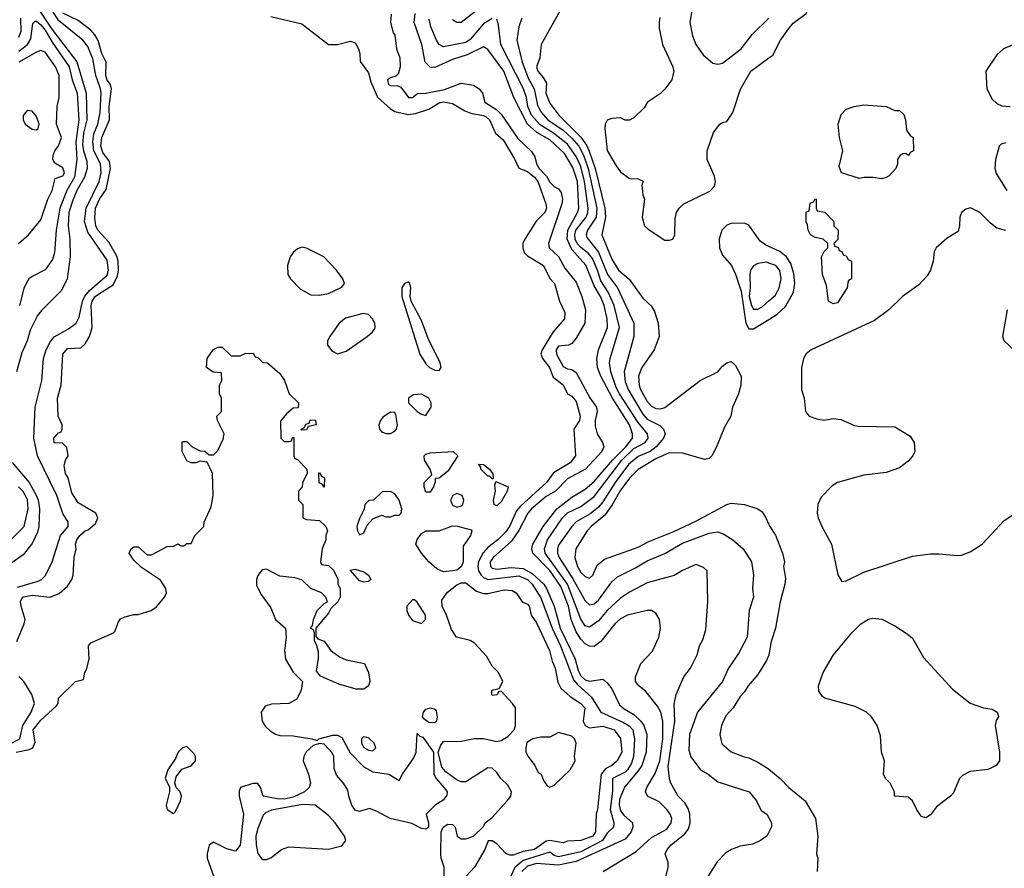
# Model space of a CAD drawing. Header units: inches. Extents: x 1793402 to 1900366, y 320852 to 470679.
# Tile 500 of 604: x 1886614 to 1891064, y 385024 to 388863. Entities that reach past the tile are written whole.
import ezdxf

# ---------------------------------------------------------------- set-up
doc = ezdxf.new("R2010")
doc.units = ezdxf.units.IN
doc.header["$MEASUREMENT"] = 0
doc.layers.add('B8388', color=7, linetype='Continuous')
doc.layers.add('B8398', color=7, linetype='Continuous')

msp = doc.modelspace()

# ---------------------------------------------------------------- linework, layer by layer
at = {"layer": 'B8388', "color": 4}
for points, elevation in [([(1889664.7, 388975.3), (1889642.8, 388850), (1889654.8, 388790), (1889670.8, 388750), (1889703.5, 388703.5), (1889746.4, 388666.4), (1889770, 388661), (1889790, 388666), (1889875.3, 388730), (1889924.1, 388795.9), (1890000, 388868.8)], 228), ([(1886690, 388924), (1886759.8, 388819.8), (1886872.6, 388672.6), (1886914.3, 388530), (1886917.5, 388410), (1886902.8, 388350), (1886898.1, 388298.1), (1886902, 388270), (1886917.4, 388222.6), (1886918.7, 388190), (1886907.1, 388150), (1886873.1, 388090), (1886854.1, 388045.9), (1886836.5, 387990), (1886833.6, 387930), (1886841.5, 387870), (1886843, 387790), (1886829.5, 387690), (1886802.7, 387637.3), (1886712.5, 387547.5), (1886695.2, 387524.8), (1886661.1, 387458.9), (1886648.2, 387410), (1886624.2, 387355.8), (1886599.7, 387270)], 204), ([(1886603.8, 386296.2), (1886697.6, 386322.4), (1886712.3, 386330), (1886731.1, 386348.9), (1886761.6, 386410), (1886798.7, 386530), (1886832.7, 386570), (1886832.7, 386590), (1886809.7, 386629.7), (1886781.7, 386710), (1886694.7, 386890), (1886678, 386970), (1886684.7, 387110), (1886715.1, 387230), (1886722.6, 387330), (1886734, 387370), (1886753, 387407), (1886770, 387428.2), (1886835.6, 387464.4), (1886869.7, 387490.3), (1886883.3, 387516.7), (1886897.4, 387590), (1886908.5, 387611.5), (1886930, 387638.3), (1887010, 387706.7), (1887016, 387730), (1887010, 387775.1), (1886921.5, 387901.5), (1886907.8, 387950), (1886914.8, 388010), (1886972.8, 388130), (1886982.6, 388170), (1886980.2, 388210), (1886949.3, 388270), (1886944.4, 388310), (1886950, 388345.5), (1886967.7, 388390), (1886978, 388442), (1886982.2, 388530), (1886978.8, 388550), (1886958.5, 388610), (1886945.5, 388685.5), (1886921.8, 388741.8), (1886899.7, 388770), (1886790, 388858.2), (1886745.6, 388930)], 196), ([(1889070, 388928.7), (1888971, 388750), (1888964.9, 388690), (1888950.6, 388650), (1888955.5, 388630), (1888980.7, 388600.7), (1888994.9, 388574.9), (1888992.2, 388530), (1889010, 388485.5), (1889050.3, 388430), (1889150.7, 388330.7), (1889175.3, 388295.3), (1889187.3, 388267.3), (1889214.5, 388190), (1889259.2, 388010), (1889261.3, 387970), (1889244.9, 387890), (1889290, 387779.1), (1889321.3, 387730), (1889368.9, 387688.9), (1889430, 387602.8), (1889468.1, 387568.1), (1889483.4, 387543.4), (1889499.1, 387490), (1889504.9, 387430), (1889482, 387370), (1889426.4, 387290), (1889410.3, 387250), (1889413.4, 387210), (1889420.3, 387190), (1889450, 387135.5), (1889470, 387114.9), (1889490, 387104.4), (1889510, 387103.1), (1889530, 387108.4), (1889690, 387230.4), (1889769, 387270), (1889790, 387296), (1889810, 387311), (1889830, 387316), (1889838, 387310), (1889850, 387298), (1889874.8, 387250), (1889873.4, 387210), (1889863, 387170), (1889835.5, 387110), (1889827.7, 387070), (1889800.3, 387019.7), (1889763.8, 386930), (1889742, 386890), (1889730, 386878), (1889710, 386874), (1889610, 386902), (1889550, 386903.5), (1889490, 386876.4), (1889410, 386828), (1889372, 386790), (1889330, 386735.1), (1889291.8, 386668.2), (1889258.2, 386621.8), (1889196.3, 386570), (1889179.1, 386550), (1889127.7, 386470), (1889123, 386430), (1889135.5, 386390), (1889150, 386362), (1889170, 386344), (1889190, 386336), (1889204, 386350), (1889224.8, 386395.2), (1889257, 386423), (1889410, 386477.1), (1889457.1, 386502.9), (1889570, 386547), (1889670, 386594.4), (1889809.6, 386670.4), (1889830, 386676.3), (1889890.5, 386670.5), (1889950, 386650.8), (1889970, 386636), (1889986.8, 386610), (1890000, 386579.3)], 216), ([(1886600.7, 386050), (1886635.1, 386130), (1886638.5, 386150), (1886621.7, 386210), (1886618, 386230), (1886621.3, 386238.7), (1886630, 386252.4), (1886670, 386259.5), (1886750, 386250.6), (1886792.1, 386267.9), (1886830, 386301), (1886849.2, 386330), (1886856, 386350), (1886861.2, 386430), (1886869.2, 386470), (1886866.6, 386490), (1886872.7, 386510), (1886886.6, 386530), (1886910, 386550.6), (1886924.1, 386555.9), (1886956.5, 386583.5), (1886968, 386610), (1886958, 386630), (1886878, 386678), (1886850, 386722), (1886834, 386790), (1886821.2, 386810), (1886815.3, 386844.7), (1886822, 386870), (1886834, 386890), (1886827.3, 386927.3), (1886807.3, 386947.3), (1886770, 386948), (1886768.7, 386970), (1886790, 386994), (1886802, 386998), (1886806, 387010), (1886806, 387030), (1886788.7, 387070), (1886785.2, 387150), (1886801.2, 387210), (1886809.2, 387350), (1886830, 387374.8), (1886890, 387378.8), (1886910, 387396), (1886929.5, 387430), (1886942.4, 387470), (1886938, 387570), (1886941.7, 387590), (1886955.1, 387610), (1886970, 387621.7), (1887037, 387663), (1887056.4, 387703.6), (1887060.4, 387730), (1887059.1, 387770), (1887053.1, 387793.1), (1887016.8, 387856.8), (1886967.1, 387910), (1886958.9, 387930), (1886953.8, 387966.2), (1886957.4, 388010), (1886974.7, 388050), (1887005.1, 388094.9), (1887024.4, 388190), (1887020.5, 388220.5), (1886990, 388262), (1886980.5, 388290), (1886985.4, 388330), (1887020.5, 388410), (1887018.3, 388470), (1887029.6, 388549.6), (1887024.5, 388570), (1887010, 388589.3), (1887003, 388610), (1887005.1, 388670), (1886986, 388710), (1886968.2, 388768.2), (1886953.6, 388793.6), (1886935.3, 388815.3), (1886879.3, 388859.3), (1886810, 388892.7)], 192), ([(1888292.8, 388887.2), (1888290.7, 388850), (1888302.8, 388802.8), (1888310, 388792), (1888317.3, 388730), (1888332, 388690), (1888334, 388650), (1888324.5, 388615.5), (1888313.7, 388606.3), (1888290, 388599.3), (1888276, 388590), (1888281, 388570), (1888290, 388564.9), (1888323.5, 388563.5), (1888336.8, 388556.8), (1888370.9, 388510.9), (1888390, 388510.8), (1888412, 388528), (1888450.4, 388530.4), (1888533.6, 388546.4), (1888610, 388575.3), (1888665.8, 388565.8), (1888690.3, 388550.3), (1888706, 388530), (1888716, 388490), (1888770, 388454.4), (1888790, 388434.9), (1888865.2, 388325.2), (1888927, 388267), (1888942.4, 388242.4), (1888950.4, 388210), (1888962.6, 388190), (1888995.2, 388155.2), (1889010, 388127.7), (1889030, 388108.2), (1889050, 388098), (1889061.4, 388081.4), (1889067.4, 388050), (1889064, 388030), (1889004, 387850), (1889007.3, 387830), (1889050, 387792.2), (1889078.3, 387738.3), (1889130, 387674.9), (1889155.2, 387610), (1889171.3, 387550), (1889168.5, 387490), (1889130, 387422), (1889110, 387398), (1889094, 387390), (1889050, 387385.2), (1889039.1, 387370), (1889040.5, 387350), (1889070, 387293.4), (1889090, 387283.8), (1889110, 387280.7), (1889130, 387266.8), (1889191.5, 387151.5), (1889220.4, 387110), (1889223.8, 387090), (1889214.9, 387050), (1889214.9, 387025.1), (1889224.2, 386990), (1889248.4, 386950), (1889253.7, 386930), (1889246, 386910), (1889171.7, 386830), (1889090, 386786), (1889036, 386730), (1888993.9, 386706.1), (1888927.4, 386650), (1888910.3, 386630), (1888870, 386551.6), (1888836.6, 386503.4), (1888754.4, 386430), (1888741.3, 386410), (1888741.6, 386390), (1888750, 386382.4), (1888770, 386378), (1888835.7, 386384.3), (1888890, 386379.7), (1888930, 386357.6), (1888982.8, 386310), (1888995.9, 386290), (1889030, 386210.4), (1889057.4, 386110), (1889124.5, 385970), (1889138.6, 385918.6), (1889150, 385895.3), (1889170, 385877.3), (1889190, 385870.3), (1889250, 385879.3), (1889255.4, 385875.4), (1889270, 385863.8), (1889290, 385835.5), (1889324.5, 385764.5), (1889345.8, 385745.8), (1889390, 385719.6), (1889421.1, 385690), (1889435.6, 385670), (1889449.1, 385630), (1889445, 385550), (1889425.3, 385490), (1889410, 385465.4), (1889348, 385392), (1889325, 385335), (1889323.2, 385310), (1889330, 385283.8), (1889344.1, 385264.1), (1889384.4, 385230), (1889385.3, 385210), (1889378, 385190), (1889350, 385155.8), (1889130, 385055.3), (1889050, 385038.7), (1888950, 385046.5), (1888910, 385033.6), (1888883.6, 385010)], 196), ([(1889251.3, 385010), (1889399.8, 385100.2), (1889470, 385163), (1889539.1, 385200.9), (1889559.3, 385230), (1889561.6, 385250), (1889554.4, 385270), (1889539.3, 385290), (1889504.4, 385324.4), (1889451, 385350), (1889442, 385370), (1889448.5, 385390), (1889486.6, 385453.4), (1889507, 385510), (1889520.7, 385610), (1889521.5, 385690), (1889511.7, 385730), (1889497.1, 385757.1), (1889444.5, 385824.5), (1889412, 385850), (1889398, 385870), (1889398, 385890), (1889422, 385950), (1889473.7, 386006.3), (1889502.8, 386070), (1889511, 386110), (1889506, 386150), (1889490, 386178), (1889470, 386190.8), (1889450, 386190.8), (1889362, 386170), (1889330, 386153), (1889303.7, 386130), (1889240.9, 386050), (1889210, 386028.2), (1889190, 386028.4), (1889170, 386040.3), (1889150, 386061.1), (1889130, 386094.4), (1889106.8, 386150), (1889094.3, 386210), (1889059.3, 386299.3), (1889010.7, 386370.7), (1888932.9, 386450), (1888928.9, 386470), (1888933.1, 386490), (1888979.6, 386570), (1889041.7, 386650), (1889110, 386703.5), (1889170, 386739.7), (1889210, 386773.3), (1889293.4, 386870), (1889354, 386930), (1889383.2, 386970), (1889384.4, 386990), (1889370.2, 387030), (1889294.2, 387150), (1889240.8, 387250), (1889225, 387290), (1889223.2, 387330), (1889230, 387369), (1889270.3, 387470), (1889269, 387510), (1889255.8, 387570), (1889239.7, 387610), (1889210, 387659.3), (1889172.5, 387752.5), (1889110, 387822.6), (1889088.6, 387870), (1889091.1, 387910), (1889135.3, 387990), (1889140.7, 388010), (1889135.2, 388130), (1889114.1, 388194.1), (1889076.8, 388256.8), (1889010, 388318.5), (1888951.6, 388351.6), (1888910, 388390.3), (1888847.8, 388510), (1888802.3, 388630), (1888730, 388727.7), (1888710, 388739.1), (1888636.9, 388703.1), (1888570, 388682.3), (1888490, 388646.4), (1888470, 388648.2), (1888446.4, 388670), (1888431.8, 388750), (1888397.4, 388850), (1888402, 388890)], 204), ([(1888570, 388862.8), (1888590, 388850.8), (1888610, 388850.7), (1888690, 388912.4)], 212), ([(1886610, 388782.7), (1886621.3, 388810), (1886619, 388870)], 204), ([(1886610, 388720.8), (1886650.3, 388750), (1886664.7, 388775.3), (1886674.4, 388845.6), (1886684.9, 388855.1), (1886690, 388856.2), (1886710, 388839.7), (1886730, 388815.4), (1886761.1, 388761.1), (1886837.2, 388650), (1886851, 388590), (1886874.7, 388530), (1886881.5, 388410), (1886867.4, 388310), (1886872.4, 388230), (1886862.2, 388150), (1886827.2, 388090), (1886795.1, 388010), (1886778.7, 387910), (1886771.6, 387810), (1886762.5, 387777.5), (1886730, 387731), (1886670, 387701), (1886655.3, 387690), (1886644, 387670), (1886633.6, 387646.4), (1886614, 387570)], 208), ([(1887750, 388876.3), (1887890, 388844), (1888010, 388751), (1888050, 388750.8), (1888110, 388764.7), (1888130, 388758), (1888146, 388730), (1888151.3, 388710), (1888152.7, 388672.7), (1888190, 388622), (1888200.9, 388580.9), (1888232, 388512), (1888290, 388459.1), (1888310, 388447.3), (1888370, 388434.4), (1888402.5, 388437.5), (1888462.7, 388457.3), (1888510, 388486), (1888530.4, 388490.4), (1888570, 388484), (1888626.8, 388450), (1888657.8, 388437.8), (1888710, 388429), (1888722.7, 388422.7), (1888737.4, 388410), (1888764.9, 388350), (1888798.9, 388318.9), (1888852.4, 388230), (1888870, 388191), (1888910, 388176.4), (1888940.4, 388150), (1888955.3, 388130), (1888992.7, 388030), (1888994.9, 388010), (1888987.3, 387990), (1888948.6, 387951.4), (1888897.1, 387870), (1888888.2, 387850), (1888888, 387830), (1888894.8, 387810), (1888910, 387794.8), (1888981, 387750), (1889010, 387691.3), (1889030.8, 387670), (1889054, 387590), (1889077.5, 387537.5), (1889076.3, 387510), (1889024.9, 387450), (1888976, 387370), (1888970.3, 387350), (1888977.6, 387330), (1889008, 387290), (1889025.5, 387245.5), (1889070, 387210.6), (1889090.4, 387170.4), (1889110, 387160.5), (1889130, 387136), (1889147.7, 387070), (1889144, 387050), (1889118.8, 387010), (1889126.8, 386890), (1889102.4, 386857.6), (1889027.1, 386812.9), (1888994.8, 386770), (1888877, 386663), (1888859.4, 386640.6), (1888828.2, 386570), (1888810, 386544.5), (1888775.5, 386510), (1888730, 386475.6), (1888708.3, 386451.7), (1888687.4, 386412.6), (1888684.4, 386390), (1888687.9, 386370), (1888700.3, 386350), (1888710, 386339.5), (1888730, 386330.3), (1888870, 386347.9), (1888910, 386331.3), (1888930.3, 386310), (1888970, 386247.7), (1889020.7, 386110), (1889058.5, 386030), (1889117.2, 385877.2), (1889135.2, 385855.2), (1889198.4, 385798.4), (1889240.5, 385730), (1889343.5, 385683.5), (1889368.2, 385668.2), (1889384.9, 385650), (1889392.7, 385610), (1889389, 385530), (1889380, 385500), (1889361.1, 385470), (1889350, 385458.9), (1889293.4, 385430), (1889292.9, 385372.9), (1889283.2, 385290), (1889299.3, 385230), (1889297.3, 385210), (1889270, 385182.7), (1889248.5, 385150), (1889150, 385099.3), (1889050, 385076.9), (1889030, 385082.9), (1889010, 385097), (1888890, 385059.8), (1888852.2, 385027.8), (1888824.4, 384970)], 192), ([(1888750, 388867.3), (1888710, 388843), (1888650, 388773), (1888630, 388759.5), (1888530, 388739.1), (1888510, 388750.8), (1888498, 388770), (1888473, 388830), (1888465.1, 388865.1)], 208), ([(1889521, 384930), (1889544.7, 385030), (1889544.7, 385050), (1889532, 385090), (1889541, 385110), (1889558.8, 385130), (1889620.4, 385179.6), (1889636.4, 385203.6), (1889644.9, 385230), (1889643, 385270), (1889635.2, 385295.2), (1889620.5, 385320.5), (1889590, 385351), (1889557.3, 385410), (1889550.5, 385430.5), (1889545.3, 385485.3), (1889575.3, 385690), (1889572.8, 385767.2), (1889580.7, 385810), (1889616, 385890), (1889646, 385930), (1889676, 385990), (1889686, 386030), (1889702, 386058), (1889715.3, 386104.7), (1889724.7, 386230), (1889722, 386370), (1889705.4, 386385.4), (1889670, 386398), (1889610, 386371), (1889572, 386348), (1889450, 386314.9), (1889370, 386273), (1889330, 386245.5), (1889270, 386190.4), (1889230, 386143.8), (1889190, 386115.5), (1889170, 386120.5), (1889150, 386150.6), (1889090.2, 386310), (1888988.9, 386450), (1888985.7, 386470), (1888999.5, 386510), (1889067, 386610), (1889090, 386632.6), (1889150, 386660.5), (1889210, 386706), (1889334.9, 386870), (1889390, 386922.4), (1889441.6, 386950), (1889454.9, 386970), (1889452, 386990), (1889410, 387040.3), (1889324.7, 387170), (1889310, 387199.1), (1889285.7, 387270), (1889279.3, 387310), (1889282.4, 387330), (1889324.9, 387470), (1889300.8, 387570), (1889274, 387630), (1889241.2, 387681.2), (1889226.2, 387730), (1889202.9, 387782.9), (1889185.5, 387805.5), (1889150, 387831.8), (1889134.3, 387850), (1889124.7, 387870), (1889122.9, 387890), (1889128.3, 387910), (1889174.9, 387970), (1889182.4, 387990), (1889183.6, 388010), (1889167.1, 388130), (1889150, 388199.1), (1889130, 388244.4), (1889090, 388299), (1889027.4, 388350), (1888967, 388387), (1888928, 388430), (1888911.3, 388470), (1888904.9, 388510), (1888891.5, 388550), (1888788.7, 388750), (1888777.6, 388837.6), (1888770, 388864.7)], 208), ([(1888883, 388870), (1888870.5, 388829.5), (1888861.6, 388770), (1888885.3, 388670), (1888914.3, 388594.3), (1888939.1, 388550), (1888955.2, 388475.2), (1888970, 388446), (1889001.3, 388410), (1889070, 388362.4), (1889110, 388326.7), (1889141.8, 388290), (1889163, 388250), (1889183.2, 388190), (1889222.3, 388010), (1889219.2, 387970), (1889181.1, 387910), (1889173.7, 387890), (1889177.2, 387877.2), (1889230.9, 387810.9), (1889271.6, 387710), (1889316.5, 387650), (1889390.5, 387490), (1889390.5, 387430), (1889345.7, 387270), (1889350, 387226.8), (1889364, 387190), (1889430, 387078.7), (1889450, 387056.5), (1889507, 387027), (1889524, 387010), (1889530.8, 386990), (1889523.8, 386970), (1889490.4, 386930), (1889463.8, 386910), (1889410, 386886.6), (1889366.3, 386850), (1889305.5, 386770), (1889250, 386681.6), (1889230, 386658), (1889191.8, 386628.2), (1889130, 386591.3), (1889110.4, 386570), (1889050, 386485.2), (1889044.6, 386470), (1889044.6, 386450), (1889053.1, 386430), (1889114.1, 386334.1), (1889170, 386234), (1889190, 386215.5), (1889210, 386220.5), (1889230, 386237.1), (1889290, 386320.7), (1889316.6, 386343.4), (1889397.1, 386382.9), (1889450, 386414.9), (1889530, 386448), (1889610, 386494.4), (1889730, 386540.5), (1889770, 386545.5), (1889796.1, 386536.1), (1889838, 386510), (1889884.7, 386470), (1889921, 386410), (1889930.8, 386350), (1889926.8, 386290), (1889930.8, 386250), (1889910.7, 386190), (1889902.8, 386070), (1889863.4, 385996.6), (1889817.3, 385930), (1889790.4, 385869.6), (1889677.3, 385730), (1889642, 385630), (1889638, 385558), (1889647.9, 385527.9), (1889690.5, 385470.5), (1889726, 385450), (1889770, 385414.8), (1889911.3, 385370), (1889944.7, 385330), (1889965.4, 385285.4), (1889991.3, 385270), (1890000, 385253.2)], 212), ([(1889507.9, 388872.1), (1889504, 388850), (1889504.5, 388824.5), (1889518.8, 388750), (1889566.8, 388650), (1889570.6, 388629.4), (1889561, 388590), (1889530, 388548.7), (1889510.6, 388529.4), (1889452, 388490), (1889436.9, 388463.1), (1889390, 388418), (1889370, 388408.7), (1889350, 388408.7), (1889330, 388418), (1889290, 388415.3), (1889270, 388408), (1889261, 388390), (1889258.8, 388370), (1889270, 388271.3), (1889310, 388201), (1889330, 388174.8), (1889370, 388144.7), (1889410, 388142), (1889431.6, 388131.6), (1889425.4, 388114.6), (1889431, 388070), (1889438.8, 388050), (1889426.8, 387970), (1889438, 387930), (1889454.4, 387914.4), (1889530, 387864.7), (1889550, 387864.7), (1889566, 387870), (1889575.3, 387890), (1889576.4, 387963.6), (1889582, 387990), (1889595.3, 388010), (1889615.3, 388030), (1889733.8, 388086.2), (1889754, 388110), (1889759, 388130), (1889754.6, 388154.6), (1889722, 388230), (1889722, 388270), (1889750, 388352), (1889778, 388390), (1889790, 388398), (1889810, 388402), (1889837.2, 388442.8), (1889872.1, 388547.9), (1889919, 388630), (1890000, 388689.4)], 224), ([(1886609.4, 387850.6), (1886654, 387890), (1886710, 387958), (1886742, 388050), (1886760.7, 388090), (1886775.3, 388144.7), (1886810, 388156), (1886817, 388170), (1886810, 388193.2), (1886773.6, 388213.6), (1886764, 388230), (1886765.2, 388250), (1886773.2, 388270), (1886790, 388291.3), (1886803.7, 388330), (1886781.2, 388390), (1886784, 388470), (1886792.3, 388510), (1886793, 388610), (1886775.6, 388650), (1886730, 388716), (1886710, 388723.7), (1886690, 388716.2), (1886610.8, 388670)], 212), ([(1890000, 387837.4), (1889984.6, 387844.6), (1889961.1, 387861.1), (1889910, 387932.7), (1889890, 387942.7), (1889830, 387941.2), (1889810, 387932.7), (1889787.7, 387910), (1889775.5, 387870), (1889777.3, 387830), (1889790, 387798), (1889830.8, 387750), (1889850, 387711.3), (1889875.2, 387635.2), (1889896.5, 387490), (1889910, 387464.9), (1889930, 387463.7), (1890000, 387507.1)], 224), ([(1890000, 387761.5), (1889990, 387765.1), (1889950, 387759.5), (1889930.4, 387749.6), (1889917.1, 387730), (1889914.4, 387710), (1889916, 387650), (1889911.6, 387610), (1889921.7, 387570), (1889930, 387553.4), (1889950, 387553), (1889970, 387563.8), (1890000, 387590.6)], 228), ([(1886599, 385550), (1886657.6, 385562.4), (1886673.2, 385570), (1886684.8, 385595.2), (1886675.1, 385650), (1886710, 385694), (1886780.4, 385759.6), (1886788, 385770), (1886790, 385794), (1886866, 385870), (1886902, 385878), (1886908, 385910), (1886916.4, 385923.6), (1886928.7, 385970), (1886926, 386030), (1886936.4, 386043.6), (1887038, 386090), (1887044, 386096), (1887060.2, 386139.8), (1887070, 386152), (1887090, 386162), (1887130, 386172), (1887150, 386172), (1887209.1, 386190.9), (1887232.9, 386207.1), (1887268.7, 386250), (1887278, 386270), (1887275.3, 386290), (1887250, 386328), (1887164.7, 386384.7), (1887130, 386418), (1887108.7, 386450), (1887118, 386470), (1887130, 386478), (1887150, 386478), (1887190, 386442), (1887210, 386442), (1887280.4, 386479.6), (1887310, 386482), (1887330, 386492), (1887343.6, 386483.6), (1887356.4, 386483.6), (1887370, 386494), (1887390, 386494), (1887406, 386530), (1887446, 386570), (1887448, 386590), (1887480.4, 386659.6), (1887488, 386710), (1887486, 386810), (1887462, 386862), (1887430, 386866), (1887410, 386858), (1887390, 386858), (1887370, 386868), (1887349.2, 386910), (1887348.7, 386950), (1887350, 386954), (1887370, 386954), (1887394, 386930), (1887418, 386918), (1887430, 386912), (1887451.6, 386911.6), (1887470, 386894), (1887490, 386894), (1887510, 386914), (1887534.6, 386965.4), (1887538, 386990), (1887508, 387050), (1887506, 387070), (1887526, 387090), (1887526, 387150), (1887518, 387170), (1887518, 387210), (1887528, 387230), (1887526, 387266), (1887488.4, 387268.4), (1887458, 387290), (1887462, 387330), (1887488, 387370), (1887510, 387382), (1887530, 387382), (1887570, 387342), (1887610, 387342), (1887632.7, 387352.7), (1887670, 387354), (1887678, 387338), (1887690, 387334), (1887712.7, 387312.7), (1887734, 387310), (1887790, 387262), (1887810.7, 387230.7), (1887832, 387170), (1887874, 387130), (1887872.7, 387107.3), (1887850, 387106), (1887819.6, 387080.4), (1887792.7, 387047.3), (1887794, 386970), (1887810, 386954), (1887830, 386954), (1887842, 386958), (1887847.3, 386972.7), (1887852.7, 386972.7), (1887854, 386890), (1887858, 386878), (1887870, 386874), (1887912, 386830), (1887914, 386810), (1887892, 386770), (1887891.6, 386748.4), (1887874, 386730), (1887874, 386690), (1887894, 386670), (1887894, 386610), (1887910, 386602), (1887970, 386598), (1887998, 386570), (1888004.7, 386550), (1887998, 386530), (1887998, 386510), (1887982, 386470), (1887974, 386410), (1887978, 386398), (1888010, 386394), (1888032.7, 386372.7), (1888051.6, 386331.6), (1888052, 386310), (1888062, 386290), (1888062, 386250), (1888052, 386230), (1888021, 386199), (1888010, 386178), (1887952, 386110), (1887952.7, 386072.7), (1887962, 386062), (1887990, 386051.3), (1888021, 386010), (1888060.3, 385980.3), (1888090, 385967.7), (1888172, 385950), (1888191.3, 385910), (1888196, 385870), (1888191.3, 385850), (1888170, 385835.3), (1888134.6, 385834.6), (1888056.5, 385856.5), (1887973.6, 385893.6), (1887956.4, 385916.4), (1887964.7, 385975.3), (1887964, 386004), (1887956.4, 386036.4), (1887947.3, 386052.7), (1887946, 386090), (1887942, 386102), (1887929, 386110), (1887938, 386122), (1887942, 386150), (1887958, 386190), (1887990, 386222), (1888006, 386230), (1887998, 386250), (1887978, 386270), (1887929.4, 386289.4), (1887889.3, 386329.3), (1887858, 386338), (1887790, 386346), (1887730, 386377.2), (1887710, 386374), (1887690, 386348), (1887684, 386330), (1887684.5, 386304.5), (1887704.5, 386264.5), (1887750, 386202), (1887770.6, 386150), (1887816, 386110), (1887818.8, 386070), (1887811, 386010), (1887816, 385970), (1887850, 385912), (1887892, 385870), (1887886, 385830), (1887866.8, 385790), (1887830, 385769.6), (1887753, 385767), (1887723, 385757), (1887706, 385730), (1887710.8, 385690), (1887725.8, 385665.8), (1887745.8, 385645.8), (1887770, 385630.7), (1887790, 385624.9), (1887850, 385623.8), (1887934, 385610), (1887958, 385602), (1887966, 385610), (1888030, 385626), (1888050, 385626), (1888070, 385616), (1888107.3, 385547.3), (1888170, 385483), (1888210, 385460.5), (1888282, 385450), (1888330, 385422), (1888344, 385450), (1888395.3, 385524.7), (1888406, 385550), (1888410, 385634), (1888422, 385622), (1888436.9, 385616.9), (1888484.7, 385550), (1888485.5, 385450), (1888496, 385430), (1888539.8, 385379.8), (1888546, 385370), (1888545.4, 385354.6), (1888527.5, 385332.5), (1888492, 385310), (1888452, 385270), (1888462, 385230), (1888462, 385210), (1888450, 385202), (1888430, 385204), (1888386.6, 385226.6), (1888288, 385250), (1888230, 385282), (1888194.6, 385294.6), (1888150, 385282), (1888130, 385288), (1888115.3, 385310), (1888102, 385350), (1888098, 385378), (1888078, 385410), (1888045.6, 385445.6), (1888036, 385476), (1888034.5, 385530), (1888026.6, 385546.6), (1887990, 385585.2), (1887970, 385589.3), (1887940.5, 385579.5), (1887908.5, 385551.5), (1887898, 385530), (1887894.9, 385510), (1887919.5, 385450), (1887928.2, 385410), (1887923, 385390), (1887902, 385370), (1887850, 385346.4), (1887810, 385337.7), (1887778, 385338), (1887715.3, 385350), (1887702, 385390), (1887690, 385408), (1887668.4, 385408.4), (1887612, 385390), (1887606.4, 385373.6), (1887606.8, 385350), (1887626, 385270), (1887610, 385128.7), (1887590, 385101.2), (1887550, 385113.2), (1887490, 385142), (1887471.1, 385128.9), (1887461, 385090), (1887461, 385070), (1887490.5, 384990.5)], 188), ([(1886580.1, 386860.1), (1886657.2, 386770), (1886690, 386709.6), (1886698.4, 386690), (1886703.5, 386650), (1886701.5, 386570), (1886695, 386545), (1886670, 386493), (1886630, 386442), (1886516.4, 386363.6)], 204), ([(1886533.2, 386470), (1886635.1, 386570), (1886653, 386650), (1886650, 386692.7), (1886630, 386729.2), (1886609.3, 386750)], 208), ([(1888534, 384950), (1888533.2, 385030), (1888519, 385070), (1888517.2, 385090), (1888519, 385190), (1888528.7, 385210), (1888550, 385224.7), (1888570, 385222), (1888582, 385210), (1888592, 385170), (1888610, 385158), (1888630, 385158), (1888666, 385170), (1888710, 385214), (1888718, 385230), (1888750, 385254.8), (1888817.2, 385330), (1888834, 385350), (1888837.2, 385370), (1888820.9, 385400.9), (1888788.7, 385430), (1888770, 385458), (1888750, 385478), (1888730, 385479), (1888630, 385415.3), (1888610, 385415.3), (1888586.3, 385426.3), (1888540.7, 385460.7), (1888522.5, 385482.5), (1888506, 385550), (1888518, 385582), (1888530, 385598), (1888610, 385598.8), (1888670, 385611.3), (1888710, 385611.3), (1888770, 385598), (1888790, 385602), (1888820.2, 385619.8), (1888848.9, 385651.1), (1888855.3, 385670), (1888855.3, 385750), (1888842, 385770), (1888790, 385826), (1888778, 385822), (1888771.6, 385808.4), (1888750, 385806), (1888748, 385810), (1888748, 385830), (1888782, 385838), (1888798, 385870), (1888778, 385910), (1888750, 385938), (1888724.1, 385984.1), (1888670, 386042), (1888650, 386054), (1888588.7, 386070), (1888565.1, 386105.1), (1888542.9, 386170), (1888522.9, 386210), (1888522.3, 386237.7), (1888547.1, 386272.9), (1888590, 386306.8), (1888610, 386316), (1888630, 386316), (1888678.4, 386278.4), (1888710, 386268), (1888730, 386268), (1888804.5, 386284.5), (1888840.7, 386280.7), (1888858, 386270), (1888884.7, 386230), (1888910, 386218.8), (1888916.3, 386210), (1888926, 386170), (1888950, 386134.8), (1889008.2, 386010), (1889020.6, 385960.6), (1889034.9, 385930), (1889046, 385866), (1889059.3, 385839.3), (1889101.4, 385801.4), (1889150.6, 385770), (1889167.7, 385750), (1889160.5, 385690), (1889170.4, 385670.4), (1889190, 385659.1), (1889250, 385667.7), (1889300.7, 385650), (1889330, 385611), (1889334.9, 385550), (1889314, 385510), (1889290.7, 385490), (1889263.8, 385476.2), (1889242, 385450), (1889225.5, 385290), (1889219.3, 385270), (1889216, 385190), (1889204, 385170), (1889150, 385149.7), (1889090, 385147.3), (1889070, 385139.5), (1889010, 385149.8), (1888993.5, 385146.5), (1888940.7, 385110), (1888890, 385099.7), (1888843.9, 385083.9), (1888830, 385083.7), (1888811.9, 385091.9), (1888770, 385135.3), (1888750, 385148.7), (1888732, 385148), (1888716, 385110), (1888670, 385029), (1888596, 384950)], 188), ([(1890000, 385988.8), (1889990, 385964), (1889950, 385901.2), (1889906.8, 385850), (1889890, 385822), (1889870, 385802), (1889838.8, 385750), (1889806.2, 385713.8), (1889786.8, 385670), (1889778.8, 385630), (1889787.9, 385587.9), (1889830, 385551), (1889887.9, 385527.9), (1889910, 385524), (1889950, 385504), (1889990, 385481), (1890000, 385472.7)], 216), ([(1886558.6, 385581.4), (1886615.6, 385610), (1886628.4, 385670), (1886666.3, 385730), (1886680.5, 385770), (1886669.6, 385810), (1886632.3, 385870), (1886610, 385892.3)], 192), ([(1890000, 385187.8), (1889991.3, 385170), (1889962, 385150), (1889927.1, 385132.9), (1889870, 385125.2), (1889830.6, 385109.4), (1889805.8, 385094.2), (1889765.8, 385054.2), (1889719.8, 384980.2), (1889707.5, 384952.5), (1889698.8, 384910), (1889704, 384850), (1889725.8, 384805.8), (1889752.8, 384772.8), (1889770, 384760.7), (1889810, 384745.5), (1889906.8, 384726.8), (1889918, 384718), (1889945.2, 384685.2), (1889964.7, 384670), (1889972, 384630), (1889990.6, 384610.6), (1890000, 384577.1)], 212)]:
    msp.add_lwpolyline(points, dxfattribs=dict(at, elevation=elevation))
for points, elevation in [([(1886647.7, 388452.3), (1886630.7, 388429.3), (1886630.6, 388410), (1886639.3, 388390), (1886670, 388367.2), (1886690, 388364.9), (1886698, 388370), (1886703, 388390), (1886690, 388424), (1886670, 388449.2)], 216), ([(1887890, 387833.2), (1887870, 387826), (1887850.8, 387810), (1887837.3, 387790), (1887824.9, 387750), (1887826, 387710), (1887838, 387690), (1887883.4, 387643.4), (1887930, 387618.8), (1887970, 387616), (1888010, 387624.7), (1888070, 387652), (1888082, 387670), (1888075.3, 387690), (1888046, 387730), (1887989.5, 387789.5), (1887910, 387829.3)], 192), ([(1888370, 387675.3), (1888354, 387670), (1888341, 387650), (1888341, 387610), (1888423, 387350), (1888450, 387306), (1888466, 387290), (1888490, 387277.3), (1888510, 387276), (1888519.3, 387290), (1888515.1, 387310), (1888461, 387421), (1888430, 387502), (1888384, 387590), (1888379, 387610), (1888382, 387650), (1888378, 387670)], 192), ([(1888167.1, 387532.9), (1888087.1, 387512.9), (1888058, 387490), (1888016, 387430), (1888006, 387410), (1888004.7, 387390), (1888025.4, 387365.4), (1888050, 387351.3), (1888090, 387364), (1888184, 387430), (1888209, 387450), (1888217.5, 387462.5), (1888221.2, 387470), (1888219.3, 387490), (1888209, 387510), (1888190, 387529)], 192), ([(1888430, 387169.2), (1888394.8, 387165.2), (1888372, 387150), (1888371.3, 387130), (1888410, 387091), (1888430, 387078), (1888450, 387072), (1888474, 387110), (1888474, 387130), (1888464, 387150)], 192), ([(1888290, 387088), (1888255.3, 387064.7), (1888244.7, 387050), (1888238, 387030), (1888241, 387010), (1888250, 386998), (1888270, 386991.3), (1888290, 386991.3), (1888310, 387002), (1888318, 387010), (1888322, 387030), (1888314.6, 387074.6), (1888310, 387086)], 192), ([(1887890, 387006), (1887886, 387010), (1887902, 387018), (1887907.3, 387032.7), (1887922, 387038), (1887927.3, 387052.7), (1887951.1, 387051.1), (1887954, 387030), (1887918, 387022), (1887910, 387008)], 188), ([(1888450, 386726), (1888442, 386750), (1888442, 386770), (1888476.4, 386803.6), (1888468.7, 386830), (1888444, 386870), (1888442, 386890), (1888450, 386898), (1888470, 386902.8), (1888574, 386910), (1888594, 386890), (1888550, 386821.2), (1888510, 386788.7), (1888492.7, 386787.3), (1888492.7, 386772.7), (1888484.7, 386750), (1888470, 386726)], 188), ([(1888750, 386786), (1888738, 386798), (1888730, 386798), (1888698, 386830), (1888698, 386838), (1888687.3, 386852.7), (1888710, 386851.3), (1888738, 386830), (1888752, 386808), (1888754, 386786)], 188), ([(1887990, 386748.7), (1887982, 386762), (1887968.4, 386768.4), (1887966, 386810), (1887970, 386814), (1887978, 386798), (1887992, 386790)], 188), ([(1888770, 386664), (1888758, 386670), (1888755.3, 386690), (1888764, 386730), (1888762, 386758), (1888766, 386774), (1888822, 386750), (1888818, 386730), (1888790, 386682)], 188), ([(1888290, 386728.7), (1888252.7, 386727.3), (1888214, 386690), (1888192.7, 386687.3), (1888174, 386670), (1888171.6, 386648.4), (1888150, 386606), (1888138, 386570), (1888141, 386550), (1888150, 386532), (1888170, 386542), (1888184, 386576), (1888210, 386604.7), (1888250, 386622), (1888270, 386614), (1888290, 386614), (1888310, 386622), (1888330, 386622), (1888338, 386630), (1888342, 386650), (1888328.7, 386690), (1888310, 386718)], 192), ([(1888590, 386719.3), (1888571.3, 386710), (1888562, 386690), (1888570, 386666.8), (1888590, 386657.3), (1888610, 386664), (1888617.2, 386670), (1888621.2, 386690), (1888614, 386710)], 192), ([(1888530, 386366), (1888498.9, 386378.9), (1888464, 386410), (1888430, 386449), (1888405.2, 386490), (1888410, 386511.3), (1888430, 386538), (1888451.3, 386551.3), (1888510, 386551.3), (1888570, 386572.7), (1888592.5, 386572.5), (1888655.3, 386555.3), (1888658, 386550), (1888651.3, 386530), (1888618, 386482), (1888618, 386410), (1888610.5, 386389.5), (1888590, 386373.2), (1888570, 386369.3)], 188), ([(1888170, 386319), (1888150, 386324), (1888107.3, 386372.7), (1888130, 386378), (1888170, 386364.7), (1888191.3, 386350), (1888202, 386330), (1888190, 386322)], 188), ([(1888398, 386238), (1888390, 386238), (1888364.7, 386210), (1888364.7, 386190), (1888371, 386170), (1888390, 386144.7), (1888430, 386131.3), (1888448.7, 386150), (1888449, 386170), (1888410, 386228)], 192), ([(1888490, 385682), (1888464, 385684), (1888440.2, 385700.2), (1888435.3, 385710), (1888439, 385730), (1888450, 385744.7), (1888470.9, 385750.9), (1888490, 385744.7), (1888495.9, 385735.9), (1888501, 385710), (1888498, 385690)], 188), ([(1889050, 385638), (1889010, 385618), (1888970, 385618), (1888934, 385610), (1888906, 385594), (1888902, 385570), (1888902, 385550), (1888912, 385530), (1888942, 385490), (1888958, 385458), (1888971.3, 385450), (1888981, 385421), (1888998, 385398), (1889010, 385391.3), (1889030, 385401), (1889102, 385470), (1889124, 385510), (1889121.2, 385530), (1889128.7, 385590), (1889122, 385610), (1889110, 385622)], 188), ([(1888170, 385619.3), (1888163.8, 385616.2), (1888158.8, 385610), (1888159.1, 385590), (1888170, 385571), (1888190, 385559.1), (1888210, 385556), (1888224, 385570), (1888216, 385590), (1888190, 385614)], 192), ([(1887370, 385575.3), (1887350, 385569.2), (1887330.5, 385549.5), (1887318.4, 385521.6), (1887284, 385470), (1887272, 385432), (1887292, 385392), (1887291.3, 385370), (1887276, 385310), (1887281, 385290), (1887310, 385272), (1887319, 385281), (1887341.2, 385330), (1887345.2, 385350), (1887339, 385370), (1887322, 385390), (1887315.3, 385410), (1887322, 385438), (1887347, 385473), (1887390, 385488.2), (1887409.3, 385510), (1887409.3, 385530), (1887402.5, 385542.5)], 188), ([(1887892.8, 385312.8), (1887752.7, 385287.3), (1887725.3, 385274.7), (1887715.3, 385264.7), (1887690, 385204), (1887681.3, 385170), (1887682.4, 385130), (1887690, 385092), (1887710, 385064.7), (1887730, 385064.7), (1887748.9, 385071.1), (1887798, 385110), (1887830, 385121), (1888010, 385110.6), (1888070, 385126), (1888089, 385150), (1888082.7, 385170), (1888039.5, 385230), (1888010, 385263.7), (1887949.5, 385309.5)], 192)]:
    msp.add_lwpolyline(points, close=True, dxfattribs=dict(at, elevation=elevation))
at = {"layer": 'B8398', "color": 4}
for points, elevation in [([(1890000, 388689.4), (1890017.7, 388702.3), (1890052.7, 388770), (1890090, 388822.8), (1890110, 388846.8), (1890168.7, 388890), (1890177.2, 388910), (1890177.2, 388950), (1890147.5, 389047.5), (1890132, 389150), (1890149.6, 389230), (1890174.7, 389470), (1890153, 389570), (1890133.3, 389710), (1890089.5, 389829.5), (1890050, 389895.3), (1890030, 389922), (1890010, 389938), (1890000, 389943)], 224), ([(1891150, 388769), (1891061, 388730), (1891030, 388704), (1890980.7, 388630), (1890984.9, 388550), (1891010, 388502.8), (1891030, 388484), (1891052.8, 388472.8), (1891090, 388470.6)], 224), ([(1891070, 388305.6), (1891050, 388299.5), (1891041.6, 388290), (1891024.6, 388230), (1891021.7, 388190), (1891027.5, 388167.5), (1891076, 388090)], 224), ([(1891070.9, 387909.1), (1891030, 387919), (1891001.5, 387941.5), (1890954, 387990), (1890911.1, 388011.1), (1890890, 388005.1), (1890870.6, 387990), (1890863, 387970), (1890862, 387930), (1890855.2, 387904.8), (1890805.8, 387874.2), (1890756, 387830), (1890747.3, 387812.7), (1890742, 387770), (1890730.8, 387730), (1890716.1, 387703.9), (1890677.4, 387662.6), (1890604, 387610), (1890543, 387550), (1890478, 387502), (1890190.8, 387370), (1890168.5, 387351.5), (1890156.3, 387330), (1890148.2, 387290), (1890148, 387190), (1890159.1, 387150), (1890166, 387090), (1890182, 387070), (1890216.8, 387056.8), (1890249.1, 387050.9), (1890290, 387058.8), (1890325.6, 387054.4), (1890386.9, 387026.9), (1890403.7, 387023.7), (1890570, 387020.5), (1890639.1, 386979.1), (1890657.3, 386950), (1890659.1, 386910), (1890650.6, 386890), (1890630, 386866), (1890590, 386836), (1890530, 386814), (1890430, 386802), (1890310.4, 386769.6), (1890285.5, 386754.5), (1890236.7, 386703.3), (1890222, 386670), (1890219.1, 386630), (1890223, 386610), (1890239.1, 386570), (1890283, 386490), (1890311.1, 386351.1), (1890330, 386322), (1890350, 386324.7), (1890430, 386364), (1890650, 386436), (1890730, 386446.8), (1890770, 386447.3), (1890850, 386438.8), (1890870, 386441), (1890910, 386456), (1890964, 386490), (1891063.3, 386596.7), (1891144, 386650)], 224), ([(1890000, 387507.1), (1890037, 387530), (1890074.9, 387565.1), (1890111.1, 387630), (1890116.8, 387670), (1890113.4, 387713.4), (1890099.1, 387759.1), (1890079.7, 387790), (1890050, 387814), (1890000, 387837.4)], 224), ([(1890000, 387590.6), (1890030, 387617.3), (1890047.3, 387650), (1890055.6, 387690), (1890050, 387728.7), (1890032.3, 387750), (1890000, 387761.5)], 228), ([(1891139.3, 387339.3), (1891064, 387410), (1891057.2, 387430), (1891079.3, 387550)], 224), ([(1890000, 386579.3), (1890004, 386570), (1890030.4, 386530.4), (1890062, 386450), (1890070.6, 386410), (1890066.8, 386390), (1890075.2, 386335.2), (1890073, 386310), (1890050.6, 386230), (1890030.6, 386110), (1890010.7, 386050), (1890000.5, 385990), (1890000, 385988.8)], 216), ([(1890000, 385472.7), (1890050.5, 385430.5), (1890090.6, 385390.6), (1890164.7, 385330), (1890210.8, 385250), (1890220.7, 385170), (1890216, 385090), (1890221, 385070), (1890218, 385010)], 216), ([(1890000, 385253.2), (1890012, 385230), (1890011.6, 385211.6), (1890000, 385187.8)], 212)]:
    msp.add_lwpolyline(points, dxfattribs=dict(at, elevation=elevation))
at = {"layer": 'B8398', "color": 4, "elevation": 216}
for points in [[(1890570, 388452), (1890590, 388452), (1890610, 388434), (1890618, 388410), (1890622.8, 388362.8), (1890638, 388338), (1890652, 388330), (1890654, 388270), (1890638, 388262), (1890632, 388248), (1890618, 388258), (1890603.6, 388256.4), (1890594, 388250), (1890582, 388230), (1890582, 388210), (1890574, 388190), (1890543.6, 388156.4), (1890530, 388148), (1890510, 388142), (1890470, 388149), (1890431.1, 388148.9), (1890410, 388144), (1890328, 388170), (1890318, 388198), (1890334, 388270), (1890319.5, 388330), (1890313.2, 388390), (1890326.8, 388433.2), (1890350, 388458), (1890386, 388470), (1890430, 388477.3), (1890530.6, 388470.6)], [(1890290, 387578), (1890269, 387590), (1890260.4, 387660.4), (1890242, 387710), (1890238, 387790), (1890250, 387814), (1890266, 387830), (1890266, 387850), (1890246, 387870), (1890210, 387878), (1890188, 387890), (1890178, 387910), (1890175.3, 387935.3), (1890168.9, 387948.9), (1890168.4, 387991.6), (1890182, 387998), (1890187.3, 388032.7), (1890202, 388038), (1890210, 388052), (1890214, 388050), (1890214, 388010), (1890218, 387998), (1890252.7, 387992.7), (1890294, 387950), (1890294, 387930), (1890314, 387910), (1890312, 387868), (1890294, 387850), (1890298, 387838), (1890312.7, 387832.7), (1890318, 387818), (1890330, 387814), (1890338, 387798), (1890350, 387794), (1890358, 387778), (1890374, 387770), (1890374, 387690), (1890358, 387682), (1890354, 387650), (1890310, 387582)], [(1890710, 385252.7), (1890690, 385259.3), (1890668.4, 385288.4), (1890649.6, 385329.6), (1890630, 385346), (1890568, 385350), (1890568, 385370), (1890562, 385382), (1890548, 385410), (1890528, 385430), (1890518, 385450), (1890522, 385510), (1890509, 385550), (1890504, 385624), (1890489, 385670), (1890464, 385710), (1890442, 385730), (1890390, 385756), (1890253.6, 385793.6), (1890242, 385802), (1890226, 385826), (1890225.2, 385850), (1890246, 385910), (1890292.7, 385990), (1890375.1, 386090), (1890416, 386130), (1890450, 386150.5), (1890470, 386156.3), (1890510, 386150.8), (1890570, 386121), (1890625.2, 386085.2), (1890650, 386064.7), (1890698.5, 385978.5), (1890830, 385834.8), (1890910, 385770.8), (1890970, 385750.8), (1891010, 385744.7), (1891032, 385730), (1891036.9, 385716.9), (1891038, 385710), (1891027.1, 385692.9), (1891022.8, 385670), (1891043, 385550), (1891043, 385510), (1891027.3, 385490), (1891003.4, 385476.6), (1890990, 385471.5), (1890910, 385462.2), (1890875.5, 385444.5), (1890862, 385430), (1890834.8, 385365.2), (1890821.6, 385350), (1890757.5, 385302.5), (1890730, 385266)]]:
    msp.add_lwpolyline(points, close=True, dxfattribs=at)

doc.saveas('drawing.dxf')
